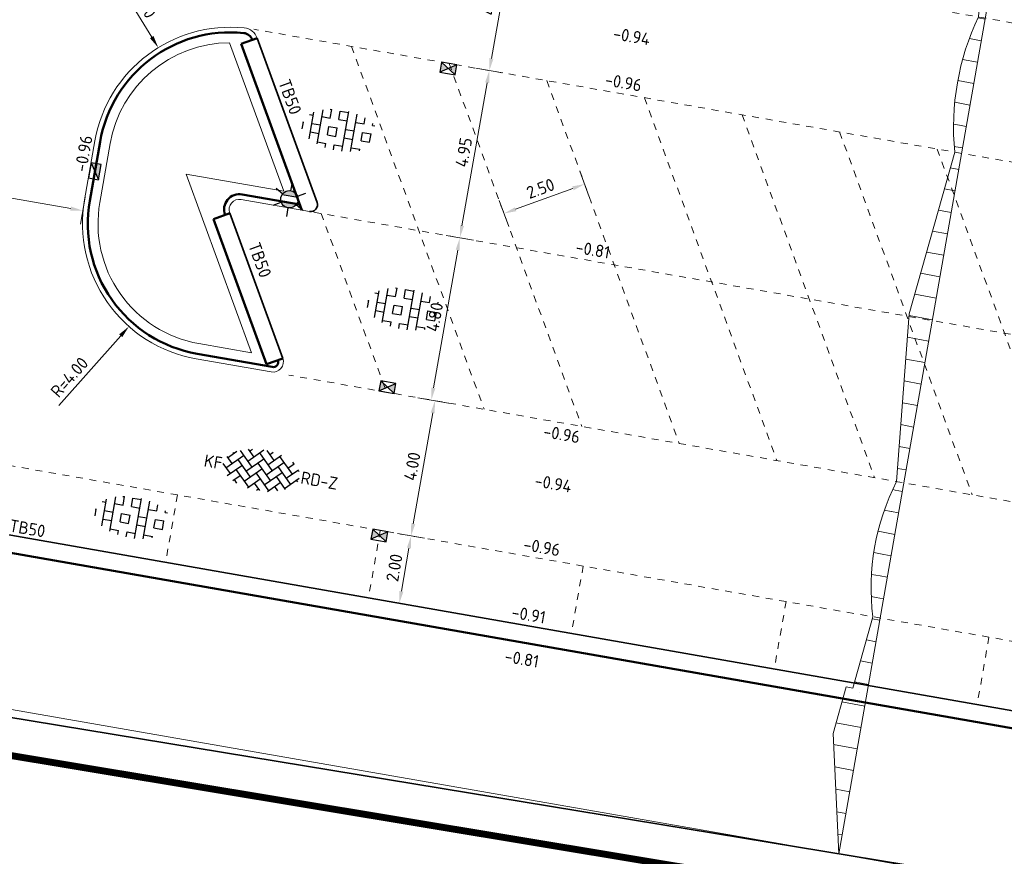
# Model space of a CAD drawing. Header units: metres. Extents: x 2514 to 227642, y 1683 to 852646.
# Tile 348 of 462: x 113974 to 114002, y 426358 to 426382. Entities that reach past the tile are written whole.
import ezdxf
from ezdxf.enums import TextEntityAlignment as Align
from ezdxf.lldxf.tags import DXFTag

# ---------------------------------------------------------------- set-up
doc = ezdxf.new("R2010")
doc.units = ezdxf.units.M
doc.linetypes.add('VW-1-1_STREEP', pattern=[2, 1, -1])
doc.linetypes.add('XX-CENTER', pattern=[8, 5, -1, 1, -1])
doc.layers.get('Defpoints').update_dxf_attribs({"color": 244, "lineweight": 35})
for name, color, linetype, lineweight in [('B-WE-GK-BESCHOEIING-G', 252, 'GK-BESCHOEIING', 35), ('B-WE-GR-HAAG-G', 94, 'GR-HAAG1', 13), ('B-WE-KG-GRENS_PERCEEL-GV', 252, 'KG-PERCEEL', 18), ('B-WE-OG-WATER-GV', 252, 'Continuous', 18), ('N-WE-IE-MEUBILAIR_WEGMEUBILAIR_LICHTMAST-S', 7, 'Continuous', 25), ('N-WE-KG-WERKGRENS-G', 7, 'XX-CENTER', 35), ('N-WE-RI-HWA_KOLK-S', 150, 'Continuous', 25), ('N-WE-VH-KANTOPSLUITING-T18', 1, 'Continuous', 18), ('N-WE-VH-KANTOPSLUITING_ACHTERKANTBAND-G', 1, 'Continuous', 50), ('N-WE-VH-KANTOPSLUITING_TALUDBAND-G', 2, 'Continuous', 35), ('N-WE-VH-KANTOPSLUITING_TROTTOIRBAND_130 150-G', 2, 'Continuous', 13), ('N-WE-VH-M', 7, 'Continuous', 18), ('N-WE-VH-NAP-T18', 1, 'Continuous', 18), ('N-WE-VH-VERHARDING_BETONSTRAATSTEEN-S', 1, 'Continuous', 25), ('N-WE-VH-VERHARDING_GRASBETONSTEEN-S', 94, 'Continuous', 25), ('N-WE-VH-VERKANTING-G', 252, 'Continuous', 5), ('N-WE-VW-MARKERING_LANGS_STREEP_11_010-G', 7, 'VW-1-1_STREEP', 13)]:
    doc.layers.add(name, color=color, linetype=linetype, lineweight=lineweight)
doc.styles.add('ISO', font='NLCS-ISO.ttf')
doc.styles.add('NLCS-ISO', font='NLCS-ISO.ttf', dxfattribs={"height": 1.8})
doc.styles.add('NLCS-ISO-M200-T18', font='NLCS-ISO.ttf', dxfattribs={"height": 0.36})
doc.styles.get("Standard").update_dxf_attribs({"font": 'romans'})
doc.linetypes.add('GK-BESCHOEIING', pattern='A,30,-5,[1,NLCS.SHX,S=1,R=0,X=0,Y=0],-5', length=40)
doc.linetypes.add('GR-HAAG1', pattern='A,6,[176,NLCS.SHX,S=0.125,R=0,X=0,Y=0],-2', length=8)
tags = doc.linetypes.add('KG-PERCEEL', pattern='A,5.5,-2,["P",Standard,S=1.8,R=0,X=-0.5,Y=-0.9],-2,5.5,-2,[5,NLCS.SHX,S=0.75,R=0,X=0,Y=0],-2', length=19).pattern_tags.tags
tags[6] = DXFTag(74, 10)
doc.dimstyles.new('NLCS-M200-T18-PIJL_L2_H1', dxfattribs={"dimscale": 0.2, "dimtxt": 2.5, "dimasz": 1.8, "dimexe": 2, "dimexo": 2, "dimgap": 0.7, "dimtad": 1, "dimzin": 0, "dimdsep": 46, "dimtxsty": 'NLCS-ISO-M200-T18', "dimcen": 0, "dimdle": 2, "dimclrd": 256, "dimclre": 256, "dimclrt": 1, "dimadec": 1, "dimazin": 0, "dimtfac": 1, "dimtdec": 3, "dimtofl": 0, "dimtmove": 0, "dimatfit": 3, "dimfxl": 2, "dimfxlon": 1, "dimtfillclr": 256, "dimtolj": 1, "dimtzin": 0, "dimlwd": -1, "dimlwe": -1, "dimarcsym": 0})

# ---------------------------------------------------------------- blocks, each defined once
blk = doc.blocks.new('*D447')
at = {"layer": 'Defpoints', "color": 0, "transparency": 16777216}
for p in [(113983.739, 426371.139), (113985.6, 426370.811), (113983.048, 426367.199)]:
    blk.add_point(p, dxfattribs=at)
at = {"layer": 'N-WE-VH-M', "transparency": 16777216}
for p, q in [((113985.206, 426370.88), (113985.994, 426370.742)), ((113984.968, 426367.226), (113985.537, 426370.456)), ((113984.512, 426366.941), (113985.3, 426366.802))]:
    blk.add_line(p, q, dxfattribs=at)
for points in [[(113985.478, 426370.467), (113985.596, 426370.446), (113985.6, 426370.811)], [(113984.909, 426367.237), (113985.027, 426367.216), (113984.906, 426366.872)]]:
    blk.add_solid(points, dxfattribs=at)
at = {"layer": 'N-WE-VH-M', "color": 1, "transparency": 16777216, "insert": (113984.938, 426368.897), "char_height": 0.36, "attachment_point": 5, "rotation": 80.0136, "style": 'NLCS-ISO-M200-T18'}
blk.add_mtext('\\A1;4.00', dxfattribs=at)
blk = doc.blocks.new('*D448')
at = {"layer": 'Defpoints', "color": 0, "transparency": 16777216}
for p in [(113985.429, 426375.716), (113986.326, 426375.558), (113983.633, 426371.157)]:
    blk.add_point(p, dxfattribs=at)
at = {"layer": 'N-WE-VH-M', "transparency": 16777216}
for p, q in [((113985.932, 426375.627), (113986.72, 426375.488)), ((113985.556, 426371.184), (113986.264, 426375.203)), ((113985.1, 426370.899), (113985.888, 426370.76))]:
    blk.add_line(p, q, dxfattribs=at)
for points in [[(113986.205, 426375.213), (113986.323, 426375.193), (113986.326, 426375.558)], [(113985.497, 426371.195), (113985.615, 426371.174), (113985.494, 426370.83)]]:
    blk.add_solid(points, dxfattribs=at)
at = {"layer": 'N-WE-VH-M', "color": 1, "transparency": 16777216, "insert": (113985.595, 426373.249), "char_height": 0.36, "attachment_point": 5, "rotation": 80.0136, "style": 'NLCS-ISO-M200-T18'}
blk.add_mtext('\\A1;4.80', dxfattribs=at)
blk = doc.blocks.new('*D449')
at = {"layer": 'Defpoints', "color": 0, "transparency": 16777216}
for p in [(113986.288, 426380.59), (113987.185, 426380.433), (113985.433, 426375.715)]:
    blk.add_point(p, dxfattribs=at)
at = {"layer": 'N-WE-VH-M', "transparency": 16777216}
for p, q in [((113986.791, 426380.502), (113987.579, 426380.363)), ((113986.389, 426375.912), (113987.122, 426380.078)), ((113985.932, 426375.627), (113986.72, 426375.488))]:
    blk.add_line(p, q, dxfattribs=at)
for points in [[(113987.063, 426380.088), (113987.181, 426380.068), (113987.185, 426380.433)], [(113986.33, 426375.922), (113986.448, 426375.902), (113986.326, 426375.558)]]:
    blk.add_solid(points, dxfattribs=at)
at = {"layer": 'N-WE-VH-M', "color": 1, "transparency": 16777216, "insert": (113986.44, 426378.051), "char_height": 0.36, "attachment_point": 5, "rotation": 80.0136, "style": 'NLCS-ISO-M200-T18'}
blk.add_mtext('\\A1;4.95', dxfattribs=at)
blk = doc.blocks.new('*D450')
at = {"layer": 'Defpoints', "color": 0, "transparency": 16777216}
for p in [(113986.986, 426384.529), (113987.878, 426384.372), (113986.288, 426380.59)]:
    blk.add_point(p, dxfattribs=at)
at = {"layer": 'N-WE-VH-M', "transparency": 16777216}
for p, q in [((113987.484, 426384.441), (113988.272, 426384.303)), ((113987.247, 426380.787), (113987.816, 426384.017)), ((113986.791, 426380.502), (113987.579, 426380.363))]:
    blk.add_line(p, q, dxfattribs=at)
for points in [[(113987.757, 426384.028), (113987.875, 426384.007), (113987.878, 426384.372)], [(113987.188, 426380.797), (113987.306, 426380.777), (113987.185, 426380.433)]]:
    blk.add_solid(points, dxfattribs=at)
at = {"layer": 'N-WE-VH-M', "color": 1, "transparency": 16777216, "insert": (113987.216, 426382.458), "char_height": 0.36, "attachment_point": 5, "rotation": 80.0136, "style": 'NLCS-ISO-M200-T18'}
blk.add_mtext('\\A1;4.00', dxfattribs=at)
blk = doc.blocks.new('*D455')
at = {"layer": 'Defpoints', "color": 0, "transparency": 16777216}
for p in [(113969.826, 426379.634), (113975.736, 426378.574), (113969.43, 426377.39)]:
    blk.add_point(p, dxfattribs=at)
at = {"layer": 'N-WE-VH-M', "transparency": 16777216}
for p, q in [((113969.5, 426377.784), (113969.361, 426376.996)), ((113974.99, 426376.411), (113969.785, 426377.328)), ((113975.413, 426376.743), (113975.275, 426375.955))]:
    blk.add_line(p, q, dxfattribs=at)
for points in [[(113969.795, 426377.387), (113969.775, 426377.268), (113969.43, 426377.39)], [(113975, 426376.47), (113974.979, 426376.352), (113975.344, 426376.349)]]:
    blk.add_solid(points, dxfattribs=at)
at = {"layer": 'N-WE-VH-M', "color": 1, "transparency": 16777216, "insert": (113972.443, 426377.185), "char_height": 0.36, "attachment_point": 5, "rotation": 350.0136, "style": 'NLCS-ISO-M200-T18'}
blk.add_mtext('\\A1;6.00', dxfattribs=at)
blk = doc.blocks.new('N-SRI-KOLK_STRAAT_450X300-SO')
h = blk.add_hatch(color=256)
h.dxf.hatch_style = 1
h.paths.add_polyline_path([(0, 0.75), (-1.125, 1.5), (-1.125, 0)])
h.paths.add_polyline_path([(1.125, 1.5), (0, 0.75), (1.125, 0)])
for p, q in [((-1.125, 0), (1.125, 1.5)), ((1.125, 0), (-1.125, 1.5))]:
    blk.add_line(p, q)
at = {"flags": 128}
blk.add_lwpolyline([(-1.125, 0), (1.125, 0), (1.125, 1.5), (-1.125, 1.5)], close=True, dxfattribs=at)
blk = doc.blocks.new('N-SRI-KOLK_TROTTOIR-SO')
blk.add_hatch(color=256).paths.add_polyline_path([(1.125, 1.5), (-1.125, 1.5), (-1.125, 0)])
blk.add_line((-1.125, 0), (1.125, 1.5))
at = {"flags": 128}
blk.add_lwpolyline([(-1.125, 0), (1.125, 0), (1.125, 1.5), (-1.125, 1.5)], close=True, dxfattribs=at)
blk = doc.blocks.new('*D533')
at = {"layer": 'Defpoints', "color": 0, "ltscale": 0.2, "transparency": 16777216}
for p in [(113977.541, 426381.101), (113979.638, 426377.695)]:
    blk.add_point(p, dxfattribs=at)
at = {"layer": 'N-WE-VH-M', "ltscale": 0.2, "transparency": 16777216}
blk.add_line((113976.299, 426383.118), (113977.352, 426381.408), dxfattribs=at)
blk.add_solid([(113977.403, 426381.439), (113977.301, 426381.376), (113977.541, 426381.101)], dxfattribs=at)
at = {"layer": 'N-WE-VH-M', "color": 1, "ltscale": 0.2, "transparency": 16777216, "insert": (113977.003, 426382.584), "char_height": 0.36, "attachment_point": 5, "rotation": 301.627, "style": 'NLCS-ISO-M200-T18'}
blk.add_mtext('\\A1;R=4.00', dxfattribs=at)
blk = doc.blocks.new('*D534')
at = {"layer": 'Defpoints', "color": 0, "ltscale": 0.2, "transparency": 16777216}
for p in [(113979.336, 426375.972), (113976.687, 426372.975)]:
    blk.add_point(p, dxfattribs=at)
at = {"layer": 'N-WE-VH-M', "ltscale": 0.2, "transparency": 16777216}
blk.add_line((113974.648, 426370.668), (113976.448, 426372.705), dxfattribs=at)
blk.add_solid([(113976.403, 426372.745), (113976.493, 426372.665), (113976.687, 426372.975)], dxfattribs=at)
at = {"layer": 'N-WE-VH-M', "color": 1, "ltscale": 0.2, "transparency": 16777216, "insert": (113974.954, 426371.497), "char_height": 0.36, "attachment_point": 5, "rotation": 48.5255, "style": 'NLCS-ISO-M200-T18'}
blk.add_mtext('\\A1;R=4.00', dxfattribs=at)
blk = doc.blocks.new('*D566')
at = {"layer": 'Defpoints', "color": 0, "ltscale": 0.2, "transparency": 16777216}
for p in [(113984.906, 426366.873), (113984.561, 426364.903), (113984.561, 426364.903)]:
    blk.add_point(p, dxfattribs=at)
at = {"layer": 'N-WE-VH-M', "ltscale": 0.2, "transparency": 16777216}
for p, q in [((113984.906, 426366.873), (113985.3, 426366.804)), ((113984.844, 426366.518), (113984.623, 426365.258)), ((113984.561, 426364.903), (113984.955, 426364.834))]:
    blk.add_line(p, q, dxfattribs=at)
for points in [[(113984.785, 426366.529), (113984.903, 426366.508), (113984.906, 426366.873)], [(113984.564, 426365.268), (113984.682, 426365.247), (113984.561, 426364.903)]]:
    blk.add_solid(points, dxfattribs=at)
at = {"layer": 'N-WE-VH-M', "ltscale": 0.2, "transparency": 16777216, "insert": (113984.418, 426365.943), "char_height": 0.36, "attachment_point": 5, "rotation": 80.0559, "style": 'NLCS-ISO-M200-T18'}
blk.add_mtext('\\A1;2.00', dxfattribs=at)
blk = doc.blocks.new('*D306')
at = {"layer": 'Defpoints', "color": 0, "ltscale": 0.2, "transparency": 16777216}
for p in [(113988.424, 426381.333), (113986.075, 426380.475), (113989.96, 426377.124)]:
    blk.add_point(p, dxfattribs=at)
at = {"layer": 'N-WE-VH-M', "ltscale": 0.2, "transparency": 16777216}
for p, q in [((113989.823, 426377.5), (113990.097, 426376.748)), ((113987.95, 426376.39), (113989.622, 426377)), ((113987.475, 426376.642), (113987.749, 426375.891))]:
    blk.add_line(p, q, dxfattribs=at)
for points in [[(113989.601, 426377.057), (113989.642, 426376.944), (113989.96, 426377.124)], [(113987.929, 426376.446), (113987.97, 426376.334), (113987.612, 426376.267)]]:
    blk.add_solid(points, dxfattribs=at)
at = {"layer": 'N-WE-VH-M', "ltscale": 0.2, "transparency": 16777216, "insert": (113988.676, 426376.996), "char_height": 0.36, "attachment_point": 5, "rotation": 20.0559, "style": 'NLCS-ISO-M200-T18'}
blk.add_mtext('\\A1;2.50', dxfattribs=at)
blk = doc.blocks.new('SVH-GRASBETONSTEEN_01-SO')
at = {"ltscale": 0.1}
for p, q in [((0.75, -2.95), (0.75, 2.95)), ((-4.84, 1.54), (-4.25, 1.54)), ((-4.25, -1.97), (-4.25, 1.97)), ((-3, -2.52), (-3, 2.52)), ((-3, 1.54), (-1.75, 1.54)), ((-1.98, 2.79), (-1.75, 2.79)), ((-1.75, 1.54), (-1.75, 2.79)), ((-0.5, 2.79), (0.75, 2.79)), ((-0.5, 1.54), (-0.5, 2.79)), ((-0.5, 1.54), (0.75, 1.54)), ((2, -2.78), (2, 2.78)), ((2, 1.54), (3.25, 1.54)), ((3.25, 1.54), (3.25, 2.43)), ((4.5, 1.54), (4.5, 1.8)), ((4.5, 1.54), (4.84, 1.54)), ((-5.63, 0.29), (-5.5, 0.29)), ((-5.5, -0.71), (-5.5, 0.29)), ((-4.25, 0.29), (-3, 0.29)), ((-1.75, 0.29), (-0.5, 0.29)), ((-1.75, -0.96), (-1.75, 0.29)), ((-0.5, -0.96), (-0.5, 0.29)), ((0.75, 0.29), (2, 0.29)), ((3.25, 0.29), (4.5, 0.29)), ((3.25, -0.96), (3.25, 0.29)), ((4.5, -0.96), (4.5, 0.29)), ((-4.25, -0.96), (-3, -0.96)), ((-1.75, -0.96), (-0.5, -0.96)), ((0.75, -0.96), (2, -0.96)), ((3.25, -0.96), (4.5, -0.96)), ((-3, -2.21), (-1.75, -2.21)), ((-1.75, -2.83), (-1.75, -2.21)), ((-0.5, -2.21), (0.75, -2.21)), ((-0.5, -2.96), (-0.5, -2.21)), ((2, -2.21), (3.25, -2.21)), ((3.25, -2.43), (3.25, -2.21))]:
    blk.add_line(p, q, dxfattribs=at)
at = {"style": 'NLCS-ISO', "flags": 1}
blk.add_attdef('FUNCTIE', text='', height=1.8, dxfattribs=at).set_placement((0.12, -3.58), align=Align.MIDDLE_CENTER)
blk = doc.blocks.new('N-SIE-WEG_LICHTMAST-SO')
h = blk.add_hatch(color=256)
h.paths.add_polyline_path([(1.16, 0.5, 0.658505), (-1.16, 0.5)])
h.paths.add_polyline_path([(-1.16, -0.5, 0.658505), (1.16, -0.5)])
at = {"flags": 128}
for points in [[(0, 1.27), (0, 2.53)], [(-2.19, 1.27), (-1.1, 0.63)], [(-1.16, 0.5), (1.16, 0.5)], [(1.1, 0.63), (2.19, 1.27)], [(-2.19, -1.27), (-1.1, -0.63)], [(-1.16, -0.5), (1.16, -0.5)], [(0, -1.27), (0, -2.53)], [(2.19, -1.27), (1.1, -0.63)]]:
    blk.add_lwpolyline(points, dxfattribs=at)
at = {"ltscale": 0.5}
blk.add_circle((0, 0), 1.27, dxfattribs=at)
at = {"style": 'NLCS-ISO'}
blk.add_attdef('TYPE', text='', height=1.8, dxfattribs=at).set_placement((0, 2.53), align=Align.BOTTOM_CENTER)
blk = doc.blocks.new('SVH-BSS_KEIFORMAAT_KEPER-SO')
at = {"ltscale": 0.1}
for p, q in [((-5.2, 0.74), (-4.03, 1.91)), ((-5.2, -0.74), (-2.97, 1.48)), ((-4.56, 1.6), (-4.45, 1.48)), ((-3.6, 2.11), (-1.48, 0)), ((-2.48, 2.48), (-1.48, 1.48)), ((-2.23, 0.74), (-0.21, 2.76)), ((-2.23, 2.23), (-1.85, 2.61)), ((-2.23, -0.74), (0, 1.48)), ((-0.74, 2.23), (1.48, 0)), ((0.22, 2.75), (1.48, 1.48)), ((0.74, 2.23), (1.2, 2.68)), ((0.74, 0.74), (2.45, 2.45)), ((0.74, -0.74), (2.97, 1.48)), ((2.23, 2.23), (4.45, 0)), ((3.71, 0.74), (4.5, 1.53)), ((4.22, 1.72), (4.45, 1.48)), ((-5.34, 0.88), (-4.45, 0)), ((-4.81, -1.84), (-2.97, 0)), ((-3.71, 0.74), (-1.48, -1.48)), ((-2.23, -2.23), (0, 0)), ((-0.74, 0.74), (1.48, -1.48)), ((0.74, -2.23), (2.97, 0)), ((2.23, 0.74), (4.45, -1.48)), ((3.71, -0.74), (5.25, 0.79)), ((5.2, 0.74), (5.39, 0.55)), ((-5.73, -0.2), (-4.45, -1.48)), ((-3.71, -0.74), (-1.48, -2.97)), ((-0.74, -0.74), (1.48, -2.97)), ((2.23, -0.74), (3.84, -2.36)), ((3.71, -2.23), (5.57, -0.37)), ((5.2, -0.74), (5.41, -0.95)), ((-3.89, -2.41), (-2.97, -1.48)), ((-3.71, -2.23), (-3.27, -2.67)), ((-1.59, -3.08), (0, -1.48)), ((-0.74, -2.23), (0.21, -3.18)), ((1.36, -3.09), (2.97, -1.48)), ((2.23, -2.23), (2.78, -2.78)), ((-0.22, -3.19), (0, -2.97))]:
    blk.add_line(p, q, dxfattribs=at)
at = {"style": 'NLCS-ISO'}
blk.add_attdef('FORMAAT', text='', height=1.8, dxfattribs=at).set_placement((-5.83, -0.22), align=Align.MIDDLE_RIGHT)
blk.add_attdef('KLEUR', text='', height=1.8, dxfattribs=at).set_placement((5.82, -0.22), align=Align.MIDDLE_LEFT)
at = {"style": 'NLCS-ISO', "flags": 1}
blk.add_attdef('FUNCTIE', text='', height=1.8, dxfattribs=at).set_placement((0.12, -3.58), align=Align.MIDDLE_CENTER)

msp = doc.modelspace()

# ---------------------------------------------------------------- hatches: boundary and pattern name
at = {"layer": 'N-WE-VH-VERKANTING-G', "ltscale": 0.2}
h = msp.add_hatch(dxfattribs=at)
h.set_pattern_fill('ANSI31', color=256, scale=0.2, angle=45)
h.set_pattern_definition([(169.43413, (113684.4596, 426294.458), (-0.1164372, -0.6242334), [])])
edge = h.paths.add_edge_path()
edge.add_arc((114005.134, 426365.36), 6.827, 153.0494, 187.1163, ccw=False)
edge.add_line((113999.048, 426368.455), (113999.416, 426373.341))
edge.add_line((113999.416, 426373.341), (114000.743, 426378.056))
edge.add_arc((114008.203, 426378.782), 7.495, 154.606, 185.5606, ccw=False)
edge.add_line((114001.432, 426381.996), (114001.8, 426386.883))
edge.add_line((114001.8, 426386.883), (114003.128, 426391.598))
edge.add_arc((114010.744, 426392.297), 7.648, 154.9248, 185.2419, ccw=False)
edge.add_line((114003.817, 426395.538), (114004.179, 426400.348))
edge.add_line((114004.179, 426400.348), (114003.982, 426400.382))
edge.add_line((114003.982, 426400.382), (114004.204, 426403.389))
edge.add_line((114004.204, 426403.389), (114005.345, 426403.189))
edge.add_line((114005.345, 426403.189), (113997.368, 426357.606))
edge.add_line((113997.368, 426357.606), (113997.198, 426361.117))
edge.add_line((113997.198, 426361.117), (113997.576, 426362.469))
edge.add_line((113997.576, 426362.469), (113997.773, 426362.434))
edge.add_line((113997.773, 426362.434), (113998.359, 426364.515))
edge.add_line((113998.359, 426364.515), (113998.359, 426364.515))

# ---------------------------------------------------------------- linework, layer by layer
at = {"layer": 'B-WE-GK-BESCHOEIING-G', "ltscale": 0.5}
msp.add_lwpolyline([(113959.497, 426363.839), (113999.316, 426357.285)], dxfattribs=at)
at = {"layer": 'B-WE-GR-HAAG-G', "ltscale": 0.2}
for p, q in [((113979.62, 426381.245), (113981.201, 426376.914)), ((113975.839, 426376.585), (113976.142, 426378.308)), ((113981.201, 426376.914), (113978.358, 426377.412)), ((113978.358, 426377.412), (113980.258, 426372.206)), ((113980.258, 426372.206), (113978.723, 426372.475))]:
    msp.add_line(p, q, dxfattribs=at)
for centre, start, end in [((113979.638, 426377.695), 90.2991, 170.0559), ((113979.336, 426375.972), 170.0559, 260.0559)]:
    msp.add_arc(centre, 3.55, start, end, dxfattribs=at)
at = {"layer": 'B-WE-KG-GRENS_PERCEEL-GV', "ltscale": 0.2}
msp.add_lwpolyline([(113904.7, 426475.238), (113902.107, 426462.294), (113897.319, 426442.253), (113892.267, 426423.587), (113888.118, 426409.032), (113887.379, 426404.522), (113887.525, 426399.766), (113888.449, 426395.32), (113890.289, 426390.134), (113892.706, 426386.192), (113896.023, 426382.185), (113899.759, 426378.779), (113904.09, 426375.87), (113909.145, 426373.556), (113946.305, 426366.511), (113990.92, 426358.731), (114028.696, 426352.104)], dxfattribs=at)
at = {"layer": 'B-WE-OG-WATER-GV'}
msp.add_lwpolyline([(113999.316, 426357.285), (113959.497, 426363.839), (113960.044, 426366.422), (113958.561, 426366.574), (113958.162, 426364.171), (113915.251, 426372.568), (113907.066, 426374.67), (113900.511, 426379.135), (113898.711, 426380.53), (113893.965, 426384.853), (113892.006, 426386.823), (113891.353, 426387.843), (113890.896, 426388.753), (113889.064, 426393.554), (113887.659, 426399.009), (113887.218, 426402.39), (113887.512, 426406.422), (113888.554, 426410.97), (113892.862, 426426.116), (113896.428, 426439.239), (113899.177, 426450.102), (113902.888, 426467.865)], dxfattribs=at)
at = {"layer": 'N-WE-KG-WERKGRENS-G', "ltscale": 0.5, "const_width": 0.2, "flags": 128}
msp.add_lwpolyline([(113539.652, 426425.541), (113533.034, 426426.579), (113512.978, 426310.885), (113509.106, 426305.095), (113507.039, 426292.73), (113504.728, 426279.396), (113497.949, 426267.392), (113491.721, 426263.905), (113496.136, 426256.365), (113502.435, 426260.053, -0.182232), (113509.838, 426261.318, -0.126544), (113516.642, 426258.09), (113523.828, 426262.829), (113521.668, 426266.104), (113525.98, 426265.334), (113539.291, 426339.571), (113541.863, 426353.106), (113543.716, 426365.72), (113550.178, 426401.905), (113551.547, 426409.78), (113574.553, 426405.734), (113573.157, 426397.506), (113607.198, 426391.573), (113606.914, 426389.946), (113619.162, 426387.845), (113613.609, 426356.275), (113601.182, 426358.276), (113600.845, 426356.182), (113597.954, 426356.648), (113593.562, 426350.547), (113574.97, 426354.003), (113574.327, 426350.546), (113615.634, 426343.691), (113593.57, 426263.699, 0.356973), (113596.583, 426256.89), (113595.271, 426248.698), (113599.487, 426248.023), (113601.054, 426254.868), (113602.72, 426255.869), (113636.901, 426249.843), (113711.239, 426237.251), (113711.078, 426236.35), (113716.526, 426235.533), (113716.685, 426236.595), (113718.512, 426236.321), (113734.103, 426277.353), (113735.865, 426278.617), (113776.182, 426271.575), (113774.564, 426262.996), (113804.256, 426258), (113798.274, 426223.759), (113796.469, 426212.743), (113816.717, 426209.189), (113821.532, 426236.979), (113822.449, 426236.82), (113823.388, 426242.034), (113822.132, 426242.26), (113830.108, 426272.94), (113832.685, 426287.571), (113850.983, 426284.543), (113878.799, 426279.99), (113865.198, 426203.132), (113884.246, 426200.097), (113884.458, 426196.374), (113883.446, 426190.397), (113921.214, 426183.978), (113921.482, 426185.328), (113923.778, 426184.872), (113926.223, 426198.093), (113928.449, 426210.745), (113964.907, 426204.42), (113960.406, 426178.602), (113963.561, 426178.134), (113967.734, 426203.401), (113997.515, 426198.193), (113998.702, 426198.006), (113998.957, 426199.616), (114022.375, 426195.633), (114018.261, 426170.621), (114024.177, 426169.647), (114029.085, 426200.395), (114026.448, 426200.718), (114031.499, 426230.088), (114054.44, 426226.248), (114057.477, 426225.696), (114056.841, 426222.197), (114059.961, 426221.626), (114065.65, 426244.354), (114035.59, 426249.218), (114041.184, 426283.399), (114056.073, 426280.709), (114056.721, 426283.698), (114042.185, 426286.164), (114046.915, 426313.16), (114065.34, 426310.078), (114066.402, 426316.804), (114058.916, 426317.879), (114056.3, 426327.344), (114067.79, 426392.772), (114039.145, 426397.909), (113967.805, 426410.127), (113958.58, 426362.909), (114027.859, 426351.392), (114036.556, 426349.826), (114034.317, 426336.794), (114032.043, 426337.194), (114031.497, 426333.947), (114035.343, 426333.283), (114031.409, 426310.162), (113989.982, 426317.452), (113994.21, 426340.55), (114008.87, 426338.023), (114009.525, 426341.433), (113875.208, 426365.513)], format="xyb", dxfattribs=at)
at = {"layer": 'N-WE-VH-KANTOPSLUITING_ACHTERKANTBAND-G', "ltscale": 0.2}
for p, q in [((113979.952, 426381.21), (113981.72, 426376.366)), ((113975.544, 426376.636), (113975.846, 426378.36)), ((113981.661, 426376.528), (113979.983, 426376.823)), ((113979.154, 426376.105), (113980.699, 426371.875)), ((113980.861, 426371.796), (113978.671, 426372.179)), ((113972.055, 426366.588), (114036.472, 426355.294))]:
    msp.add_line(p, q, dxfattribs=at)
at = {"layer": 'N-WE-VH-KANTOPSLUITING_ACHTERKANTBAND-G', "ltscale": 0.2, "flags": 128}
for points in [[(113980.422, 426381.381), (113979.952, 426381.21)], [(113979.624, 426376.276), (113979.154, 426376.105)], [(113981.168, 426372.046), (113980.699, 426371.875)]]:
    msp.add_lwpolyline(points, dxfattribs=at)
at = {"layer": 'N-WE-VH-KANTOPSLUITING_ACHTERKANTBAND-G', "ltscale": 0.2}
for centre, radius, start, end in [((113979.638, 426377.695), 3.85, 84.1675, 170.0559), ((113979.999, 426381.227), 0.3, 20.0559, 84.1675), ((113979.906, 426376.379), 0.45, 80.0559, 200.0559), ((113979.336, 426375.972), 3.85, 170.0559, 260.0559), ((113980.886, 426371.943), 0.15, 260.0559, 20.0559)]:
    msp.add_arc(centre, radius, start, end, dxfattribs=at)
at = {"layer": 'N-WE-VH-KANTOPSLUITING_TALUDBAND-G', "ltscale": 0.1}
for p, q in [((113980.422, 426381.381), (113982.17, 426376.591)), ((113979.624, 426376.276), (113981.168, 426372.046))]:
    msp.add_line(p, q, dxfattribs=at)
msp.add_lwpolyline([(114036.615, 426355.777), (113972.073, 426367.092)], dxfattribs=at)
msp.add_arc((113981.982, 426376.523), 0.2, 260.0559, 20.0559, dxfattribs=at)
at = {"layer": 'N-WE-VH-KANTOPSLUITING_TROTTOIRBAND_130 150-G', "ltscale": 0.2}
for points in [[(113981.168, 426372.046, -0.57735), (113980.835, 426371.648), (113978.645, 426372.032, -0.414214), (113975.396, 426376.662), (113975.698, 426378.386, -0.393348), (113980.045, 426381.675, -0.287272), (113980.422, 426381.381)], [(113981.948, 426376.326), (113979.958, 426376.675, 0.57735), (113979.624, 426376.276)]]:
    msp.add_lwpolyline(points, format="xyb", dxfattribs=at)
at = {"layer": 'N-WE-VH-VERKANTING-G', "ltscale": 0.2}
msp.add_line((113997.97, 426362.298), (113997.97, 426362.298), dxfattribs=at)
at = {"layer": 'N-WE-VH-VERKANTING-G', "ltscale": 0.2, "flags": 128}
msp.add_lwpolyline([(113998.359, 426364.515, -0.14975), (113999.048, 426368.455), (113999.416, 426373.341), (114000.743, 426378.056, -0.135892), (114001.432, 426381.996), (114001.8, 426386.883), (114003.128, 426391.598, -0.13306), (114003.817, 426395.538), (114004.179, 426400.348), (114003.982, 426400.382), (114004.204, 426403.389), (114005.345, 426403.189), (113997.368, 426357.606), (113997.198, 426361.117), (113997.576, 426362.469), (113997.773, 426362.434), (113998.359, 426364.515)], format="xyb", close=True, dxfattribs=at)
at = {"layer": 'N-WE-VW-MARKERING_LANGS_STREEP_11_010-G', "ltscale": 0.2}
for p, q in [((114037.197, 426371.665), (113980.329, 426381.635)), ((113983.172, 426381.137), (113987.033, 426370.561)), ((113986.016, 426380.638), (113989.877, 426370.063)), ((113988.859, 426380.14), (113992.72, 426369.564)), ((113991.702, 426379.641), (113995.563, 426369.066)), ((113994.546, 426379.143), (113998.407, 426368.567)), ((113997.389, 426378.644), (114001.25, 426368.069)), ((114000.233, 426378.146), (114004.094, 426367.57)), ((114007.88, 426371.78), (113981.948, 426376.326)), ((113982.289, 426376.266), (113984.19, 426371.06)), ((114038.214, 426361.588), (113981.346, 426371.558)), ((114037.199, 426357.705), (113972.191, 426369.102)), ((113978.101, 426368.066), (113977.755, 426366.096)), ((113984.01, 426367.03), (113983.665, 426365.06)), ((113989.92, 426365.994), (113989.575, 426364.024)), ((113995.83, 426364.958), (113995.485, 426362.988)), ((114001.74, 426363.922), (114001.395, 426361.952))]:
    msp.add_line(p, q, dxfattribs=at)
msp.add_lwpolyline([(113981.368, 426385.514), (114039.312, 426375.355)], dxfattribs=at)

# ---------------------------------------------------------------- block references
at = {"layer": 'N-WE-IE-MEUBILAIR_WEGMEUBILAIR_LICHTMAST-S', "xscale": 0.2, "yscale": 0.2, "zscale": 0.2, "rotation": 350.1566500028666}
msp.add_blockref('N-SIE-WEG_LICHTMAST-SO', (113981.362, 426376.682), dxfattribs=at)
at = {"layer": 'N-WE-RI-HWA_KOLK-S', "ltscale": 0.2}
for name, p, xscale, yscale, zscale, rotation in [('N-SRI-KOLK_STRAAT_450X300-SO', (113986.016, 426380.638), 0.2000000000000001, 0.2000000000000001, 0.2000000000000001, 170.055927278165), ('N-SRI-KOLK_TROTTOIR-SO', (113975.547, 426377.524), 0.2, 0.2, 0.2, 260.0559272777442), ('N-SRI-KOLK_STRAAT_450X300-SO', (113984.19, 426371.06), 0.2000000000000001, 0.2000000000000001, 0.2000000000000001, 350.0559272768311), ('N-SRI-KOLK_STRAAT_450X300-SO', (113984.01, 426367.03), 0.2000000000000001, 0.2000000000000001, 0.2000000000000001, 170.0559272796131)]:
    msp.add_blockref(name, p, dxfattribs=dict(at, xscale=xscale, yscale=yscale, zscale=zscale, rotation=rotation))
at = {"layer": 'N-WE-VH-VERHARDING_BETONSTRAATSTEEN-S', "xscale": 0.2, "yscale": 0.2, "zscale": 0.2, "rotation": 350.0135621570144}
msp.add_blockref('SVH-BSS_KEIFORMAAT_KEPER-SO', (113980.561, 426368.824), dxfattribs=at).add_auto_attribs({'FORMAAT': 'KF', 'KLEUR': 'RD-Z'})
at = {"layer": 'N-WE-VH-VERHARDING_GRASBETONSTEEN-S', "xscale": 0.2, "yscale": 0.2, "zscale": 0.2, "rotation": 350.06}
for p in [(113982.845, 426378.686), (113984.746, 426373.481), (113976.807, 426367.406)]:
    msp.add_blockref('SVH-GRASBETONSTEEN_01-SO', p, dxfattribs=at)

# ---------------------------------------------------------------- texts
at = {"layer": 'N-WE-VH-KANTOPSLUITING-T18', "style": 'NLCS-ISO-M200-T18'}
for rotation, p in [(290.0559, (113981.03, 426380.097)), (290.0559, (113980.153, 426375.346)), (350.05, (113973.182, 426367.003))]:
    msp.add_text('TB50', height=0.36, rotation=rotation, dxfattribs=at).set_placement(p)
at = {"layer": 'N-WE-VH-NAP-T18', "style": 'ISO'}
for s, rotation, p in [('-0.94', 350.05, (113990.768, 426381.348)), ('-0.96', 350.05, (113990.532, 426380.002)), ('-0.96', 80.1086, (113975.449, 426377.455)), ('-0.81', 350.05, (113989.676, 426375.121)), ('-0.96', 350.05, (113988.735, 426369.751)), ('-0.94', 350.05, (113988.483, 426368.316)), ('-0.96', 350.05, (113988.157, 426366.459)), ('-0.91', 350.05, (113987.811, 426364.484)), ('-0.81', 350.05, (113987.609, 426363.2))]:
    msp.add_text(s, height=0.36, rotation=rotation, dxfattribs=at).set_placement(p)

# ---------------------------------------------------------------- dimensions: what is measured, and where the dimension line sits
at = {"layer": 'N-WE-VH-M'}
for base, p1, p2, angle, override, picture, middle in [((113987.878, 426384.372), (113986.288, 426380.59), (113986.986, 426384.529), 80.0136, {"dimclrt": 1, "dimtmove": 1}, '*D450', (113987.216, 426382.458)), ((113987.185, 426380.433), (113985.433, 426375.715), (113986.288, 426380.59), 80.0136, {"dimclrt": 1, "dimtmove": 1}, '*D449', (113986.44, 426378.051)), ((113969.43, 426377.39), (113975.736, 426378.574), (113969.826, 426379.634), 350.0136, {"dimclrt": 1}, '*D455', (113972.443, 426377.185)), ((113986.326, 426375.558), (113983.633, 426371.157), (113985.429, 426375.716), 80.0136, {"dimclrt": 1, "dimtmove": 1}, '*D448', (113985.595, 426373.249)), ((113985.6, 426370.811), (113983.048, 426367.199), (113983.739, 426371.139), 80.0136, {"dimclrt": 1}, '*D447', (113984.938, 426368.897))]:
    dim = msp.add_linear_dim(base=base, p1=p1, p2=p2, angle=angle, dimstyle='NLCS-M200-T18-PIJL_L2_H1', override=override, dxfattribs=at)
    dim.commit()
    dim.dimension.update_dxf_attribs({"geometry": picture, "text_midpoint": middle})
at = {"layer": 'N-WE-VH-M', "ltscale": 0.2}
dim = msp.add_radius_dim(center=(113979.638, 426377.695), mpoint=(113977.541, 426381.101), dimstyle='NLCS-M200-T18-PIJL_L2_H1', override={"dimpost": 'R=<>'}, dxfattribs=at)
dim.commit()
dim.dimension.update_dxf_attribs({"geometry": '*D533', "text_midpoint": (113977.003, 426382.584)})
for p1, p2, distance, picture, middle in [((113986.075, 426380.475), (113988.424, 426381.333), -4.481, '*D306', (113988.676, 426376.996)), ((113984.906, 426366.873), (113984.561, 426364.903), 0, '*D566', (113984.418, 426365.943))]:
    dim = msp.add_aligned_dim(p1=p1, p2=p2, distance=distance, dimstyle='NLCS-M200-T18-PIJL_L2_H1', override={"dimclrt": 256}, dxfattribs=at)
    dim.commit()
    dim.dimension.update_dxf_attribs({"geometry": picture, "text_midpoint": middle})
dim = msp.add_radius_dim(center=(113979.336, 426375.972), mpoint=(113976.687, 426372.975), dimstyle='NLCS-M200-T18-PIJL_L2_H1', override={"dimpost": 'R=<>'}, dxfattribs=at)
dim.commit()
dim.dimension.update_dxf_attribs({"geometry": '*D534', "text_midpoint": (113975.194, 426371.286), "dimtype": 164})

doc.saveas('drawing.dxf')
